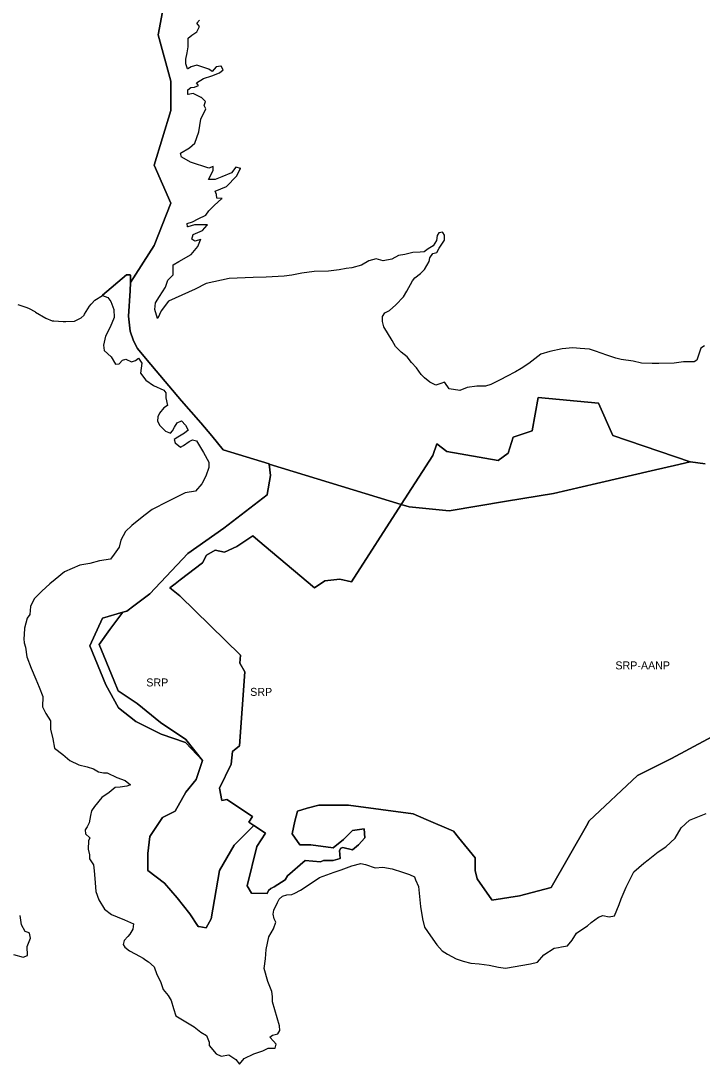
# Model space of a CAD drawing. Extents: x 598968 to 613553, y 4409678 to 4430833.
# Drawn here: x 611773 to 612796, y 4414137 to 4415701 of the extents above; entities that cross this region are included whole.
import ezdxf

# ---------------------------------------------------------------- set-up
doc = ezdxf.new("R2010")
doc.units = 0
for name, color, linetype in [('1', 7, 'Continuous'), ('Sòl Rústic Protegit', 7, 'Continuous'), ('Sòl Rústic Protegit - Alt Nivell de Protecció', 7, 'Continuous')]:
    doc.layers.add(name, color=color, linetype=linetype)

msp = doc.modelspace()

# ---------------------------------------------------------------- linework, layer by layer
at = {"layer": '1'}
msp.add_lwpolyline([(612777.8297, 4415039.7151), (612661.4995, 4415079.0815), (612640.3345, 4415127.6374), (612549.4475, 4415136.3524), (612540.7325, 4415086.5515), (612512.0965, 4415076.5914), (612504.6265, 4415052.9355), (612489.6865, 4415041.7305), (612412.4945, 4415055.4255), (612397.5545, 4415066.6305), (612391.3285, 4415049.2005), (612344.1097, 4414975.9627), (612356.0624, 4414972.3038), (612416.1241, 4414966.3049), (612502.3169, 4414980.6433), (612572.4345, 4414992.3074), (612637.2298, 4415007.2629), (612725.4827, 4415027.6326), (612754.2011, 4415034.2611)], close=True, dxfattribs=at)
msp.add_lwpolyline([(612800.1095, 4415036.5705), (612778.2443, 4415039.8107), (612777.8297, 4415039.7151), (612754.2011, 4415034.2611), (612725.4827, 4415027.6326), (612637.2298, 4415007.2629), (612572.4345, 4414992.3074), (612502.3169, 4414980.6433), (612416.1241, 4414966.3049), (612356.0624, 4414972.3038), (612344.1097, 4414975.9627), (612344.0123, 4414975.8116), (612269.3163, 4414859.9562), (612251.8853, 4414863.6912), (612229.4753, 4414861.2012), (612213.9343, 4414851.0232), (612128.9453, 4414922.4652), (612121.4093, 4414928.7992), (612097.6693, 4414913.0092), (612078.7573, 4414904.2812), (612064.9373, 4414907.1902), (612051.8453, 4414899.9172), (612046.0263, 4414888.2792), (612012.5673, 4414862.8212), (612004.8463, 4414856.9462), (611997.1253, 4414851.0712), (612011.8403, 4414838.8182), (612102.7603, 4414750.0802), (612102.0333, 4414737.7152), (612109.3063, 4414724.6222), (612101.3053, 4414614.0632), (612091.1223, 4414605.3352), (612088.9403, 4414586.4232), (612071.6423, 4414550.4552), (612075.1203, 4414531.8712), (612082.7193, 4414533.2942), (612120.9443, 4414507.8682), (612115.3563, 4414499.4672), (612123.0225, 4414494.3676), (612123.7573, 4414493.8792), (612132.1593, 4414488.2912), (612140.5603, 4414482.7032), (612127.3583, 4414462.8542), (612112.9433, 4414403.8562), (612119.4893, 4414392.9452), (612143.1943, 4414392.5062), (612144.9341, 4414396.8202), (612148.3571, 4414399.7464), (612153.4723, 4414402.6692), (612170.0561, 4414412.7642), (612173.3143, 4414419.1302), (612200.2273, 4414441.6782), (612223.1071, 4414439.6922), (612227.3881, 4414442.0382), (612241.9291, 4414442.0992), (612252.6141, 4414445.0102), (612251.6311, 4414456.6822), (612253.6831, 4414460.2362), (612256.4981, 4414461.5492), (612271.1601, 4414457.6762), (612279.9033, 4414465.6312), (612289.6233, 4414475.7742), (612288.7783, 4414489.2982), (612271.0283, 4414486.7622), (612257.5043, 4414473.2382), (612241.8673, 4414460.9822), (612208.4803, 4414465.2092), (612191.9973, 4414465.6312), (612180.5873, 4414481.6912), (612184.3903, 4414501.1312), (612188.5609, 4414516.1464), (612202.8023, 4414520.2154), (612220.5653, 4414525.0602), (612264.9123, 4414525.0602), (612362.1753, 4414511.8562), (612381.5203, 4414503.5662), (612422.5883, 4414485.9652), (612430.2013, 4414476.5392), (612430.2283, 4414476.5292), (612454.8357, 4414446.0602), (612454.8357, 4414427.0542), (612458.0033, 4414414.3836), (612480.1773, 4414382.7074), (612480.3123, 4414382.5152), (612521.4923, 4414388.8512), (612569.0063, 4414401.5212), (612621.9853, 4414494.0312), (612626.2623, 4414501.5002), (612698.8803, 4414569.4072), (612749.5623, 4414594.7482), (612878.2673, 4414663.7502)], dxfattribs=at)
at = {"layer": 'Sòl Rústic Protegit'}
for points in [[(612344.0123, 4414975.8116), (612146.1639, 4415036.3749), (612145.8569, 4415036.4686), (612148.0079, 4415019.5096), (612142.9803, 4414991.0198), (612142.8297, 4414990.1664), (612077.8837, 4414940.2132), (612024.0329, 4414902.2012), (611967.0145, 4414842.0158), (611942.9253, 4414823.875), (611932.2475, 4414815.834), (611926.3069, 4414814.1368), (611906.8283, 4414788.1656), (611890.9899, 4414765.992), (611913.1633, 4414712.142), (611919.4987, 4414696.3038), (611948.0077, 4414677.298), (611982.8521, 4414648.7892), (612020.8641, 4414623.448), (612046.2055, 4414591.7716), (612036.7023, 4414563.2626), (612020.8639, 4414544.2568), (612005.0253, 4414515.7478), (611986.0193, 4414506.2448), (611967.0131, 4414477.736), (611963.8453, 4414452.3948), (611963.8453, 4414427.0536), (611989.1865, 4414408.0478), (612008.1925, 4414385.8742), (612027.1801, 4414361.8802), (612039.2625, 4414342.8936), (612040.2755, 4414342.749), (612051.3451, 4414341.1676), (612058.8753, 4414354.1978), (612071.5463, 4414427.0538), (612093.7203, 4414465.0656), (612123.0225, 4414494.3676), (612115.3563, 4414499.4672), (612120.9443, 4414507.8682), (612082.7193, 4414533.2942), (612075.1203, 4414531.8712), (612071.6423, 4414550.4552), (612088.9403, 4414586.4232), (612091.1223, 4414605.3352), (612101.3053, 4414614.0632), (612109.3063, 4414724.6222), (612102.0333, 4414737.7152), (612102.7603, 4414750.0802), (612011.8403, 4414838.8182), (611997.1253, 4414851.0712), (612004.8463, 4414856.9462), (612012.5673, 4414862.8212), (612046.0263, 4414888.2792), (612051.8453, 4414899.9172), (612064.9373, 4414907.1902), (612078.7573, 4414904.2812), (612097.6693, 4414913.0092), (612121.4093, 4414928.7992), (612128.9453, 4414922.4652), (612213.9343, 4414851.0232), (612229.4753, 4414861.2012), (612251.8853, 4414863.6912), (612269.3163, 4414859.9562)], [(612046.2055, 4414591.7716), (612020.8641, 4414623.448), (611982.8521, 4414648.7892), (611948.0077, 4414677.298), (611919.4987, 4414696.3038), (611913.1633, 4414712.142), (611890.9899, 4414765.992), (611906.8283, 4414788.1656), (611926.3069, 4414814.1368), (611895.9999, 4414805.4776), (611877.0129, 4414764.0522), (611901.1777, 4414705.3662), (611920.1645, 4414670.845), (611946.0555, 4414650.1322), (611984.0291, 4414631.1456), (612020.2767, 4414619.0632)]]:
    msp.add_lwpolyline(points, close=True, dxfattribs=at)
at = {"layer": 'Sòl Rústic Protegit - Alt Nivell de Protecció'}
for points in [[(611768.9301, 4415276.01), (611782.4927, 4415271.51), (611785.8727, 4415269.7656), (611794.2967, 4415265.2078), (611794.3003, 4415265.2056), (611795.4301, 4415264.51), (611811.0551, 4415255.51), (611820.2427, 4415251.51), (611823.0551, 4415251.51), (611836.7427, 4415250.51), (611840.8677, 4415250.51), (611853.1801, 4415251.01), (611853.6801, 4415251.01), (611862.8051, 4415255.51), (611863.9301, 4415256.01), (611868.1801, 4415260.01), (611869.0551, 4415261.51), (611876.3677, 4415273.51), (611878.8677, 4415276.51), (611879.3051, 4415277.01), (611884.3677, 4415282.51), (611895.7425, 4415289.51), (611895.8909, 4415289.6376), (611931.7425, 4415320.5102), (611937.5635, 4415320.0398), (611937.9299, 4415320.0102), (611937.7425, 4415309.0102), (611973.3677, 4415364.5102), (611998.6177, 4415427.5102), (611973.3677, 4415484.5102), (611998.6177, 4415566.5102), (611998.6177, 4415610.5102), (611979.6803, 4415680.0102), (611992.3053, 4415749.5102)], [(611992.3053, 4415749.5102), (611979.6803, 4415680.0102), (611998.6177, 4415610.5102), (611998.6177, 4415566.5102), (611973.3677, 4415484.5102), (611998.6177, 4415427.5102), (611973.3677, 4415364.5102), (611937.7425, 4415309.0102), (611937.5551, 4415296.5104), (611934.7425, 4415258.5104), (611937.6801, 4415236.0104), (611942.3675, 4415221.5104), (611948.3051, 4415210.0104), (611960.2425, 4415195.5104), (611976.4301, 4415176.5104), (612014.4301, 4415131.5104), (612043.2425, 4415098.5104), (612059.8675, 4415079.0104), (612076.9305, 4415057.7436), (612145.8419, 4415036.6504), (612145.8569, 4415036.4686), (612146.1639, 4415036.3749), (612344.0123, 4414975.8116), (612344.1097, 4414975.9627), (612391.3285, 4415049.2005), (612397.5545, 4415066.6305), (612412.4945, 4415055.4255), (612489.6865, 4415041.7305), (612504.6265, 4415052.9355), (612512.0965, 4415076.5914), (612540.7325, 4415086.5515), (612549.4475, 4415136.3524), (612640.3345, 4415127.6374), (612661.4995, 4415079.0815), (612777.8297, 4415039.7151), (612778.2443, 4415039.8107), (612800.1095, 4415036.5705)], [(612798.9937, 4415213.8086), (612793.8687, 4415210.3086), (612787.6189, 4415192.3086), (612783.7439, 4415189.8086), (612767.6191, 4415189.8084), (612753.5569, 4415187.8082), (612730.4947, 4415187.3075), (612720.6197, 4415187.3075), (612704.6825, 4415187.8072), (612692.0577, 4415190.807), (612674.1829, 4415193.3064), (612666.3705, 4415195.3064), (612652.8081, 4415199.8062), (612635.4333, 4415205.8058), (612626.6835, 4415208.8055), (612612.3711, 4415209.8052), (612601.8089, 4415210.805), (612585.6215, 4415209.3048), (612567.3093, 4415205.3042), (612553.6845, 4415201.3042), (612535.6847, 4415187.3042), (612524.3099, 4415179.804), (612515.5601, 4415174.804), (612502.0603, 4415167.8038), (612493.6229, 4415163.3038), (612478.5605, 4415155.8036), (612470.4981, 4415153.3033), (612457.4359, 4415153.3031), (612443.1861, 4415151.303), (612431.9987, 4415146.8028), (612416.2515, 4415149.2728), (612416.0615, 4415149.3026), (612409.4815, 4415158.9609), (612409.2489, 4415159.302), (612403.7491, 4415157.302), (612395.8741, 4415154.802), (612387.1361, 4415159.2956), (612387.1243, 4415159.3018), (612378.9993, 4415165.8016), (612374.2495, 4415170.8014), (612366.9995, 4415180.8011), (612359.4997, 4415188.8009), (612352.8121, 4415197.3008), (612344.2497, 4415204.3004), (612335.7499, 4415212.8), (612330.3125, 4415221.7998), (612318.1251, 4415242.2994), (612316.2501, 4415250.2992), (612315.8751, 4415257.7992), (612319.3125, 4415263.2992), (612326.5625, 4415266.7992), (612335.8123, 4415275.2992), (612347.7497, 4415287.2994), (612352.4371, 4415295.7992), (612360.9995, 4415311.2992), (612364.3119, 4415315.7992), (612373.0617, 4415322.2992), (612379.1241, 4415328.2994), (612385.8741, 4415340.2992), (612387.1865, 4415345.7992), (612391.4365, 4415352.2992), (612397.3739, 4415353.7992), (612400.9363, 4415360.2992), (612409.0611, 4415372.2992), (612409.2487, 4415379.7992), (612406.5759, 4415383.9828), (612406.3737, 4415384.2989), (612400.3737, 4415383.2989), (612398.0613, 4415379.2989), (612396.9989, 4415371.7989), (612391.9989, 4415363.7989), (612384.5615, 4415359.2989), (612378.3741, 4415354.7989), (612372.3117, 4415354.2987), (612361.6869, 4415353.7986), (612349.5621, 4415350.7984), (612340.1247, 4415349.2984), (612330.0623, 4415343.7982), (612316.8749, 4415341.2978), (612306.5625, 4415344.2976), (612295.3127, 4415341.2976), (612284.4379, 4415334.7976), (612270.0631, 4415330.7974), (612261.5633, 4415329.7972), (612250.8133, 4415327.797), (612235.0011, 4415325.7965), (612213.3139, 4415325.2964), (612195.1891, 4415322.796), (612180.0019, 4415319.7956), (612168.5019, 4415318.2954), (612141.3773, 4415316.7952), (612122.1277, 4415316.2948), (612086.1905, 4415314.7942), (612051.3785, 4415307.2938), (612034.8163, 4415298.7934), (611995.1919, 4415280.793), (611983.9421, 4415266.293), (611978.7309, 4415255.1436), (611978.5671, 4415254.7932), (611974.3171, 4415268.2928), (611975.3171, 4415278.2928), (611981.5671, 4415287.7928), (611990.3793, 4415301.7926), (611993.8169, 4415312.2926), (612001.8793, 4415320.2926), (612002.0667, 4415335.2921), (612010.5041, 4415340.2921), (612028.7539, 4415350.7926), (612039.1911, 4415362.7926), (612043.1493, 4415372.8678), (612043.3161, 4415373.2926), (612034.6911, 4415370.7921), (612030.1351, 4415373.5608), (612029.7537, 4415373.7921), (612032.1913, 4415380.7921), (612045.8161, 4415386.7921), (612053.1881, 4415395.0104), (612053.4409, 4415395.2921), (612041.2535, 4415395.2921), (612033.8787, 4415395.2921), (612023.9905, 4415392.3801), (612023.6913, 4415392.292), (612022.8163, 4415397.2918), (612030.7537, 4415399.792), (612039.2535, 4415404.292), (612051.1909, 4415409.7921), (612055.5659, 4415416.2921), (612063.6283, 4415424.2921), (612075.1689, 4415434.5509), (612075.4405, 4415434.7921), (612067.9067, 4415435.2706), (612067.5657, 4415435.2921), (612067.0657, 4415440.792), (612064.7531, 4415445.792), (612082.1905, 4415452.7921), (612096.8153, 4415468.2921), (612103.1559, 4415479.5104), (612103.3151, 4415479.7921), (612096.0027, 4415481.792), (612089.5653, 4415473.292), (612075.0655, 4415467.2918), (612064.7531, 4415463.2918), (612055.5709, 4415463.2916), (612055.0657, 4415463.2916), (612062.1281, 4415476.7912), (612062.1281, 4415482.3766), (612062.1281, 4415482.7912), (612055.3157, 4415480.291), (612028.1285, 4415489.2906), (612014.9025, 4415496.6046), (612014.5663, 4415496.7904), (612012.8163, 4415502.7899), (612026.3161, 4415510.7904), (612034.6909, 4415517.7904), (612040.5033, 4415534.7899), (612043.2533, 4415553.7899), (612050.7531, 4415569.2899), (612048.5031, 4415574.2898), (612050.6281, 4415580.2898), (612044.2407, 4415586.0746), (612044.0033, 4415586.2896), (612032.1283, 4415592.289), (612024.2427, 4415590.8554), (612023.8785, 4415590.789), (612023.8785, 4415597.7888), (612028.6285, 4415601.2888), (612033.8159, 4415601.789), (612040.0657, 4415604.289), (612037.1283, 4415608.289), (612047.3157, 4415614.789), (612060.0655, 4415618.7894), (612071.5029, 4415623.2896), (612076.8777, 4415627.7896), (612073.7487, 4415632.985), (612073.5653, 4415633.2894), (612066.4403, 4415632.2894), (612060.5655, 4415625.2894), (612055.5031, 4415628.789), (612045.0031, 4415632.2888), (612037.3157, 4415634.7888), (612028.9409, 4415632.2886), (612023.7921, 4415629.4148), (612023.5659, 4415629.2886), (612021.0035, 4415636.7884), (612021.1285, 4415643.7884), (612023.0659, 4415653.2882), (612024.5033, 4415662.2882), (612024.6283, 4415675.2877), (612030.0657, 4415679.7877), (612037.3157, 4415684.7877), (612041.6281, 4415692.7877), (612037.4407, 4415697.7877), (612041.3155, 4415702.2877)], [(612878.2673, 4414663.7502), (612749.5623, 4414594.7482), (612698.8803, 4414569.4072), (612626.2623, 4414501.5002), (612621.9853, 4414494.0312), (612569.0063, 4414401.5212), (612521.4923, 4414388.8512), (612480.3123, 4414382.5152), (612480.1773, 4414382.7074), (612458.0033, 4414414.3836), (612454.8357, 4414427.0542), (612454.8357, 4414446.0602), (612430.2283, 4414476.5292), (612430.2013, 4414476.5392), (612422.5883, 4414485.9652), (612381.5203, 4414503.5662), (612362.1753, 4414511.8562), (612264.9123, 4414525.0602), (612220.5653, 4414525.0602), (612202.8023, 4414520.2154), (612188.5609, 4414516.1464), (612184.3903, 4414501.1312), (612180.5873, 4414481.6912), (612191.9973, 4414465.6312), (612208.4803, 4414465.2092), (612241.8673, 4414460.9822), (612257.5043, 4414473.2382), (612271.0283, 4414486.7622), (612288.7783, 4414489.2982), (612289.6233, 4414475.7742), (612279.9033, 4414465.6312), (612271.1601, 4414457.6762), (612256.4981, 4414461.5492), (612253.6831, 4414460.2362), (612251.6311, 4414456.6822), (612252.6141, 4414445.0102), (612241.9291, 4414442.0992), (612227.3881, 4414442.0382), (612223.1071, 4414439.6922), (612200.2273, 4414441.6782), (612173.3143, 4414419.1302), (612170.0561, 4414412.7642), (612153.4723, 4414402.6692), (612148.3571, 4414399.7464), (612144.9341, 4414396.8202), (612143.1943, 4414392.5062), (612119.4893, 4414392.9452), (612112.9433, 4414403.8562), (612127.3583, 4414462.8542), (612140.5603, 4414482.7032), (612132.1593, 4414488.2912), (612123.7573, 4414493.8792), (612123.0225, 4414494.3676), (612093.7203, 4414465.0656), (612071.5463, 4414427.0538), (612058.8753, 4414354.1978), (612051.3451, 4414341.1676), (612040.2755, 4414342.749), (612039.2625, 4414342.8936), (612027.1801, 4414361.8802), (612008.1925, 4414385.8742), (611989.1865, 4414408.0478), (611963.8453, 4414427.0536), (611963.8453, 4414452.3948), (611967.0131, 4414477.736), (611986.0193, 4414506.2448), (612005.0253, 4414515.7478), (612020.8639, 4414544.2568), (612036.7023, 4414563.2626), (612046.2055, 4414591.7716), (612020.2767, 4414619.0632), (611984.0291, 4414631.1456), (611946.0555, 4414650.1322), (611920.1645, 4414670.845), (611901.1777, 4414705.3662), (611877.0129, 4414764.0522), (611895.9999, 4414805.4776), (611926.3069, 4414814.1368), (611932.2475, 4414815.834), (611942.9253, 4414823.875), (611967.0145, 4414842.0158), (612024.0329, 4414902.2012), (612077.8837, 4414940.2132), (612142.8297, 4414990.1664), (612142.9803, 4414991.0198), (612148.0079, 4415019.5096), (612145.8569, 4415036.4686), (612145.8419, 4415036.6504), (612076.9305, 4415057.7436), (612059.8675, 4415079.0104), (612043.2425, 4415098.5104), (612014.4301, 4415131.5104), (611976.4301, 4415176.5104), (611960.2425, 4415195.5104), (611948.3051, 4415210.0104), (611942.3675, 4415221.5104), (611937.6801, 4415236.0104), (611934.7425, 4415258.5104), (611937.5551, 4415296.5104), (611937.7425, 4415309.0102), (611937.9299, 4415320.0102), (611937.5635, 4415320.0398), (611931.7425, 4415320.5102), (611895.8909, 4415289.6376), (611895.7425, 4415289.51), (611904.1173, 4415286.5102), (611908.4299, 4415280.5102), (611912.9923, 4415268.5102), (611913.4923, 4415256.5102), (611907.4923, 4415242.0102), (611900.4299, 4415228.5102), (611897.3047, 4415215.0102), (611898.3673, 4415207.0102), (611908.8047, 4415197.5102), (611915.6173, 4415186.5102), (611920.9923, 4415187.0102), (611925.9297, 4415192.5102), (611931.1173, 4415194.0102), (611939.5549, 4415190.0102), (611945.5549, 4415192.0102), (611949.9923, 4415195.5102), (611955.1173, 4415188.0102), (611952.8673, 4415173.0102), (611961.0547, 4415162.5102), (611972.6799, 4415154.5102), (611987.7423, 4415147.5102), (611990.8673, 4415143.5102), (611990.8673, 4415136.0102), (611993.3049, 4415124.5102), (611987.8047, 4415121.0102), (611981.4299, 4415113.0102), (611978.9923, 4415107.5102), (611978.4923, 4415101.0102), (611982.1799, 4415094.5102), (611990.2423, 4415086.0102), (611998.1173, 4415083.0102), (612001.1799, 4415086.5102), (612004.1797, 4415092.0102), (612008.1799, 4415098.5102), (612014.6173, 4415101.5102), (612020.4923, 4415095.0102), (612024.4297, 4415087.5102), (612019.0547, 4415083.0102), (612008.9923, 4415077.0102), (612003.6173, 4415073.5102), (612004.9923, 4415068.5102), (612012.9923, 4415062.0102), (612017.4297, 4415064.5102), (612026.0547, 4415070.5102), (612030.9923, 4415073.0102), (612036.8049, 4415071.5102), (612047.5547, 4415054.0102), (612055.2423, 4415039.5102), (612055.4297, 4415031.5102), (612050.9299, 4415018.5102), (612045.0547, 4415007.0102), (612035.3673, 4414996.0102), (612020.1797, 4414993.5102), (611994.1173, 4414980.5102), (611970.4923, 4414968.5102), (611957.9923, 4414959.0102), (611939.9923, 4414944.5102), (611930.5547, 4414935.5102), (611923.6173, 4414922.5102), (611921.1797, 4414912.0102), (611913.4299, 4414901.5102), (611907.7423, 4414894.0102), (611891.4923, 4414891.5102), (611877.1173, 4414887.5102), (611861.9297, 4414885.0102), (611838.8049, 4414875.0102), (611824.7423, 4414863.5102), (611816.6797, 4414857.0102), (611804.6797, 4414846.0102), (611793.3673, 4414834.5102), (611788.1173, 4414823.0102), (611787.0547, 4414811.0102), (611783.1173, 4414805.5102), (611779.1173, 4414790.5102), (611778.5547, 4414781.0102), (611778.1173, 4414774.5102), (611778.1799, 4414768.5102), (611780.2423, 4414762.0102), (611782.4923, 4414747.5102), (611789.0547, 4414730.5102), (611795.8673, 4414714.0102), (611800.8673, 4414702.0102), (611806.4297, 4414688.0102), (611805.9923, 4414672.5102), (611811.0549, 4414662.5102), (611814.4299, 4414657.0102), (611817.9923, 4414651.5102), (611817.8047, 4414639.0102), (611821.4299, 4414624.5102), (611824.1173, 4414610.5102), (611836.1799, 4414601.0102), (611846.7423, 4414592.0102), (611860.6173, 4414585.5102), (611872.8049, 4414582.5102), (611882.5547, 4414579.5102), (611890.1173, 4414575.0102), (611897.6797, 4414573.5102), (611902.8673, 4414573.5102), (611917.6797, 4414566.5102), (611929.8047, 4414562.0102), (611937.8049, 4414555.5102), (611932.3047, 4414553.5102), (611922.5547, 4414552.0102), (611914.7423, 4414551.5102), (611906.0547, 4414544.0102), (611894.8673, 4414536.5102), (611884.1173, 4414523.0102), (611879.6173, 4414516.5102), (611878.0549, 4414509.5102), (611875.9297, 4414498.5102), (611872.7423, 4414492.5102), (611869.9923, 4414488.0102), (611870.4923, 4414482.0102), (611876.6797, 4414476.0102), (611875.1173, 4414471.5102), (611874.6173, 4414459.0102), (611876.2423, 4414450.5102), (611876.3049, 4414444.5102), (611882.2423, 4414435.5102), (611883.3673, 4414426.5102), (611884.6173, 4414415.0102), (611885.9299, 4414395.5102), (611890.6173, 4414383.0102), (611898.8049, 4414369.0102), (611909.2423, 4414361.0102), (611917.9299, 4414357.5102), (611928.9297, 4414353.0102), (611942.2423, 4414347.0102), (611941.6797, 4414339.0102), (611937.1797, 4414331.5102), (611933.8047, 4414328.0102), (611928.2423, 4414322.0102), (611926.7423, 4414316.0102), (611929.2423, 4414312.0102), (611936.4297, 4414306.5102), (611945.0547, 4414302.0102), (611951.3673, 4414298.5102), (611956.8047, 4414295.5102), (611961.0547, 4414292.5102), (611965.0547, 4414290.0102), (611973.3047, 4414282.5102), (611977.4297, 4414271.0102), (611982.9923, 4414260.5102), (611987.1797, 4414248.5102), (611994.4299, 4414239.5102), (611999.1173, 4414232.0102), (612002.3673, 4414220.0102), (612005.7423, 4414209.0102), (612023.5547, 4414198.5102), (612033.2423, 4414192.5102), (612043.3673, 4414184.5102), (612052.0547, 4414179.5102), (612055.9923, 4414169.5102), (612055.9299, 4414164.5102), (612066.4299, 4414152.0102), (612074.1173, 4414148.5102), (612085.3047, 4414150.5102), (612095.9299, 4414143.5102), (612101.6797, 4414136.5102), (612108.6797, 4414145.0102), (612123.1797, 4414152.0102), (612136.6173, 4414156.5102), (612144.5549, 4414160.5102), (612154.8673, 4414160.5102), (612156.3673, 4414166.5102), (612152.4923, 4414171.0102), (612146.8047, 4414177.0102), (612150.8673, 4414180.0102), (612159.0547, 4414182.0102), (612161.8049, 4414187.0102), (612161.3673, 4414194.0102), (612150.8049, 4414230.0102), (612150.8673, 4414238.0102), (612149.8673, 4414245.5102), (612144.0547, 4414260.5102), (612138.4923, 4414280.0102), (612140.5547, 4414294.5102), (612141.5547, 4414308.5102), (612145.6797, 4414327.5102), (612152.4923, 4414339.5102), (612155.8673, 4414349.5102), (612153.3673, 4414354.5102), (612151.9297, 4414361.5102), (612152.9297, 4414367.5102), (612158.3673, 4414379.0102), (612161.1173, 4414384.0102), (612165.8047, 4414388.5102), (612172.5547, 4414390.5102), (612179.8673, 4414391.0102), (612184.4299, 4414393.0102), (612193.2423, 4414397.5102), (612205.9923, 4414406.0102), (612221.4923, 4414416.5102), (612243.3047, 4414424.5102), (612253.9299, 4414428.0102), (612269.9297, 4414434.0102), (612283.3047, 4414437.5102), (612290.6173, 4414436.0102), (612305.2423, 4414431.0102), (612316.3047, 4414432.0102), (612330.4299, 4414429.5102), (612345.8673, 4414424.5102), (612356.3673, 4414421.0102), (612363.8673, 4414417.5102), (612365.6797, 4414413.0102), (612370.1797, 4414403.0102), (612373.0549, 4414373.0102), (612376.1173, 4414354.5102), (612379.1799, 4414342.0102), (612388.0547, 4414329.0102), (612397.4923, 4414315.5102), (612405.8047, 4414306.5102), (612413.7423, 4414301.5102), (612426.6799, 4414294.5102), (612436.9297, 4414291.0102), (612448.6173, 4414288.0102), (612461.1173, 4414287.0102), (612476.3049, 4414285.0102), (612490.1173, 4414282.0102), (612500.4297, 4414280.5102), (612538.1173, 4414287.0102), (612548.8047, 4414289.5102), (612557.9299, 4414300.5102), (612573.4923, 4414310.5102), (612579.9923, 4414311.5102), (612584.4923, 4414312.5102), (612593.4923, 4414314.0102), (612600.8047, 4414322.5102), (612606.9923, 4414333.0102), (612613.7423, 4414337.5102), (612623.7423, 4414344.0102), (612628.8673, 4414349.0102), (612640.1797, 4414357.0102), (612646.8673, 4414359.5102), (612655.9297, 4414357.5102), (612663.9299, 4414359.0102), (612671.0547, 4414376.0102), (612674.2423, 4414384.5102), (612681.5547, 4414402.0102), (612692.9297, 4414425.0102), (612707.9297, 4414438.0102), (612714.5547, 4414443.0102), (612729.6173, 4414455.0102), (612741.1799, 4414462.5102), (612754.9297, 4414475.5102), (612764.3673, 4414491.0102), (612776.4297, 4414502.5102), (612801.4923, 4414512.5102)], [(611762.6175, 4414301.0102), (611776.9301, 4414297.0102), (611783.1801, 4414299.5102), (611782.9925, 4414313.0102), (611787.8675, 4414325.5102), (611786.3675, 4414333.0102), (611786.0471, 4414333.1108), (611786.0091, 4414333.3004), (611779.8827, 4414335.2224), (611774.5551, 4414345.5102), (611772.4301, 4414359.5102)]]:
    msp.add_lwpolyline(points, dxfattribs=at)

# ---------------------------------------------------------------- texts
at = {"layer": 'Sòl Rústic Protegit'}
for p in [(611961.6092, 4414702.9542), (612117.5011, 4414688.8181)]:
    msp.add_text('SRP', height=12, dxfattribs=at).set_placement(p)
at = {"layer": 'Sòl Rústic Protegit - Alt Nivell de Protecció'}
msp.add_text('SRP-AANP', height=12, dxfattribs=at).set_placement((612665.461, 4414728.5102))

doc.saveas('drawing.dxf')
